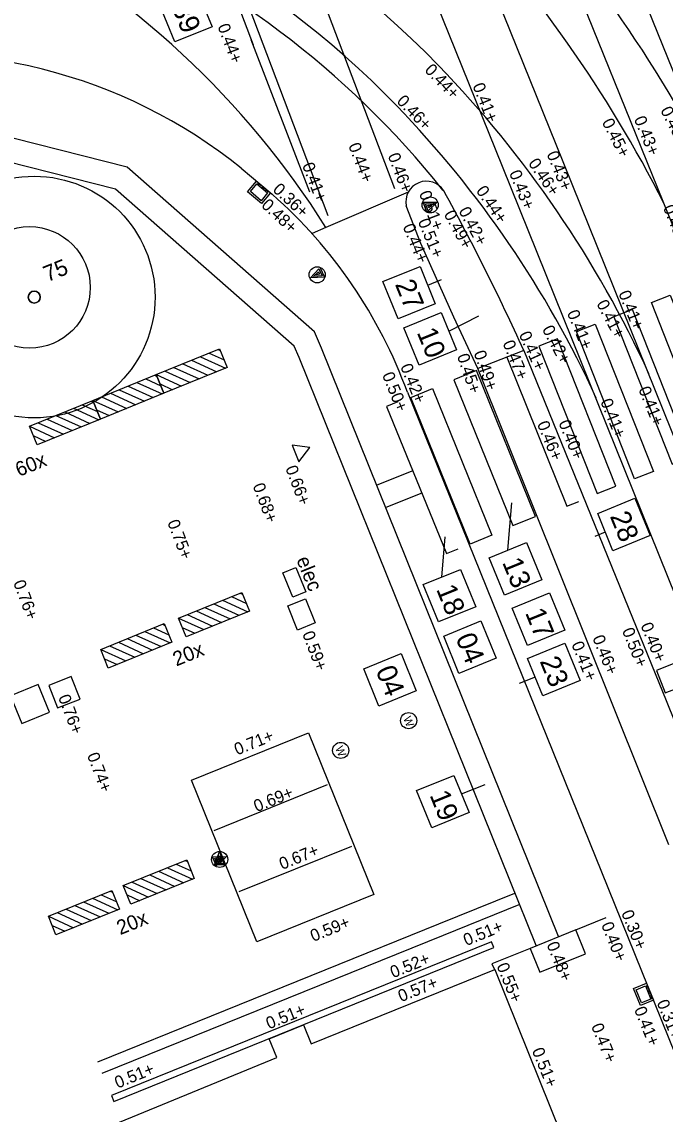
# Model space of a CAD drawing. Extents: x 122462 to 123306, y 485548 to 486417.
# Drawn here: x 122929.62 to 122945.6, y 485781.02 to 485808.14 of the extents above; entities that cross this region are included whole.
import ezdxf

# ---------------------------------------------------------------- set-up
doc = ezdxf.new("R2010")
doc.units = 0
for name, color, linetype in [('B meubilair trammast', 7, 'Continuous'), ('B nummers', 7, 'Continuous'), ('B-WE-AL-T25', 7, 'Continuous'), ('B-WE-GR-BOOM-S', 7, 'Continuous'), ('B-WE-GR-BOOM_BOOMDIAMETER', 7, 'Continuous'), ('B-WE-IE-MEUBILAIR_ELECTRAKAST', 7, 'Continuous'), ('B-WE-IE-MEUBILAIR_FIETSENREK-S', 7, 'Continuous'), ('B-WE-IE-MEUBILAIR_WEGMEUBILAIR-S', 7, 'Continuous'), ('B-WE-OG-HOOGTEPUNT-S', 7, 'Continuous'), ('B-WE-OG-TOPOKAART-G', 7, 'Continuous'), ('B-WE-RI-HWA_KOLK-S', 7, 'Continuous'), ('B-WE-RI-HWA_LIJNGOOT-S', 7, 'Continuous'), ('B-WE-RI-HWA_RIOOLPUT-S', 7, 'Continuous'), ('B-WE-VH-KANTOPSLUITING_TROTTOIRBAND_130 150-G', 7, 'Continuous'), ('B-WE-VH-KANTVERHARDING_EIND_VERHARDING-G', 7, 'Continuous'), ('B-WE-VH-MATERIAALGRENS-G', 7, 'Continuous'), ('B-WE-VW-MARKERING_DWARS', 7, 'Continuous'), ('B-WE-VW-MARKERING_LANGS_STREEP_DOORGETROKKEN_010-G', 7, 'Continuous'), ('V markering fietsblokken', 7, 'Continuous'), ('V markering figuratie', 7, 'Continuous'), ('V markering haaientanden', 7, 'Continuous'), ('V materiaalscheiding algemeen', 7, 'Continuous'), ('V meubilair verkeersbord', 7, 'Continuous'), ('V Rails', 7, 'Continuous'), ('V riool inspectieput', 7, 'Continuous'), ('V riool trottoirkolk', 7, 'Continuous'), ('V trottoirband 130-150x250 mm specie', 7, 'Continuous'), ('V trottoirband 180-200x250 mm specie', 7, 'Continuous'), ('V Trottoirband Natuursteen 300', 7, 'Continuous')]:
    doc.layers.add(name, color=color, linetype=linetype)

msp = doc.modelspace()

# ---------------------------------------------------------------- linework, layer by layer
at = {"layer": 'B meubilair trammast'}
msp.add_lwpolyline([(122936.331, 485797.63), (122936.5, 485797.213), (122936.777, 485797.568)], close=True, dxfattribs=at)
at = {"layer": 'B nummers'}
for p, q in [((122939.7, 485801.604), (122940.045, 485801.744)), ((122940.224, 485800.456), (122940.968, 485800.843)), ((122941.691, 485795.022), (122941.792, 485796.193)), ((122940.053, 485794.354), (122940.134, 485795.35)), ((122944.111, 485795.469), (122943.854, 485795.364)), ((122942.368, 485791.868), (122941.969, 485791.707)), ((122940.541, 485788.968), (122941.125, 485789.207))]:
    msp.add_line(p, q, dxfattribs=at)
for points in [[(122933.97, 485808.943), (122934.348, 485808.017), (122933.422, 485807.639), (122933.044, 485808.565)], [(122939.511, 485802.067), (122939.889, 485801.141), (122938.963, 485800.763), (122938.585, 485801.689)], [(122940.035, 485800.919), (122940.412, 485799.993), (122939.487, 485799.615), (122939.109, 485800.541)], [(122944.848, 485796.309), (122945.226, 485795.383), (122944.3, 485795.006), (122943.922, 485795.932)], [(122942.154, 485795.211), (122942.532, 485794.285), (122941.606, 485793.907), (122941.228, 485794.833)], [(122940.516, 485794.542), (122940.894, 485793.617), (122939.968, 485793.239), (122939.59, 485794.165)], [(122942.725, 485793.958), (122943.102, 485793.032), (122942.176, 485792.654), (122941.799, 485793.58)], [(122941.024, 485793.264), (122941.402, 485792.338), (122940.476, 485791.961), (122940.098, 485792.886)], [(122943.105, 485792.709), (122943.483, 485791.783), (122942.557, 485791.405), (122942.179, 485792.331)], [(122939.039, 485792.455), (122939.417, 485791.529), (122938.491, 485791.151), (122938.113, 485792.077)], [(122940.352, 485789.431), (122940.73, 485788.505), (122939.804, 485788.128), (122939.426, 485789.053)]]:
    msp.add_lwpolyline(points, close=True, dxfattribs=at)
at = {"layer": 'B-WE-GR-BOOM-S'}
for radius in [3, 0.15]:
    msp.add_circle((122929.931, 485801.305), radius, dxfattribs=at)
for start, end in [(0, 180), (180, 0)]:
    msp.add_arc((122929.931, 485801.305), 0.15, start, end, dxfattribs=at)
at = {"layer": 'B-WE-IE-MEUBILAIR_ELECTRAKAST'}
for p, q in [((122936.104, 485794.458), (122936.427, 485794.589)), ((122936.427, 485794.589), (122936.672, 485793.987)), ((122936.349, 485793.856), (122936.104, 485794.458)), ((122936.672, 485793.987), (122936.349, 485793.856))]:
    msp.add_line(p, q, dxfattribs=at)
at = {"layer": 'B-WE-IE-MEUBILAIR_FIETSENREK-S'}
for p, q in [((122932.959, 485799.379), (122934.534, 485800.02)), ((122934.273, 485799.914), (122934.646, 485799.744)), ((122934.492, 485800.003), (122934.552, 485799.976)), ((122934.534, 485800.02), (122934.722, 485799.557)), ((122933.616, 485799.647), (122934.242, 485799.362)), ((122933.835, 485799.736), (122934.461, 485799.451)), ((122934.055, 485799.825), (122934.68, 485799.54)), ((122931.385, 485798.738), (122932.959, 485799.379)), ((122932.917, 485799.362), (122932.978, 485799.335)), ((122932.959, 485799.379), (122933.148, 485798.916)), ((122932.959, 485799.379), (122933.585, 485799.094)), ((122933.148, 485798.916), (122932.959, 485799.379)), ((122934.722, 485799.557), (122933.148, 485798.916)), ((122933.178, 485799.468), (122933.804, 485799.183)), ((122933.398, 485799.558), (122934.024, 485799.273)), ((122932.26, 485799.095), (122932.886, 485798.81)), ((122932.48, 485799.184), (122933.106, 485798.899)), ((122932.699, 485799.273), (122933.072, 485799.103)), ((122933.054, 485799.148), (122933.367, 485799.005)), ((122933.148, 485798.916), (122931.573, 485798.275)), ((122931.604, 485798.827), (122932.229, 485798.542)), ((122931.823, 485798.917), (122932.449, 485798.632)), ((122932.042, 485799.006), (122932.668, 485798.721)), ((122929.81, 485798.097), (122931.385, 485798.738)), ((122931.124, 485798.632), (122931.497, 485798.462)), ((122931.343, 485798.721), (122931.403, 485798.694)), ((122931.385, 485798.738), (122931.573, 485798.275)), ((122931.385, 485798.738), (122932.011, 485798.453)), ((122931.573, 485798.275), (122931.385, 485798.738)), ((122930.467, 485798.365), (122931.093, 485798.08)), ((122930.686, 485798.454), (122931.312, 485798.169)), ((122930.906, 485798.543), (122931.531, 485798.258)), ((122931.479, 485798.507), (122931.792, 485798.364)), ((122929.81, 485798.097), (122930.436, 485797.812)), ((122929.999, 485797.634), (122929.81, 485798.097)), ((122931.573, 485798.275), (122929.999, 485797.634)), ((122930.029, 485798.186), (122930.655, 485797.901)), ((122930.249, 485798.276), (122930.874, 485797.99)), ((122929.905, 485797.866), (122930.218, 485797.723)), ((122933.513, 485793.333), (122935.087, 485793.974)), ((122935.045, 485793.957), (122935.105, 485793.93)), ((122935.087, 485793.974), (122935.276, 485793.511)), ((122934.388, 485793.69), (122935.014, 485793.405)), ((122934.608, 485793.779), (122935.234, 485793.494)), ((122934.827, 485793.868), (122935.2, 485793.698)), ((122935.276, 485793.511), (122933.701, 485792.87)), ((122933.731, 485793.422), (122934.357, 485793.137)), ((122933.951, 485793.512), (122934.577, 485793.227)), ((122934.17, 485793.601), (122934.796, 485793.316)), ((122931.581, 485792.558), (122933.155, 485793.199)), ((122933.113, 485793.181), (122933.173, 485793.154)), ((122933.155, 485793.199), (122933.344, 485792.735)), ((122933.513, 485793.333), (122934.139, 485793.048)), ((122933.701, 485792.87), (122933.513, 485793.333)), ((122932.456, 485792.914), (122933.082, 485792.629)), ((122932.676, 485793.003), (122933.302, 485792.718)), ((122932.895, 485793.092), (122933.268, 485792.923)), ((122933.607, 485793.102), (122933.92, 485792.959)), ((122933.344, 485792.735), (122931.769, 485792.094)), ((122931.799, 485792.647), (122932.425, 485792.362)), ((122932.019, 485792.736), (122932.645, 485792.451)), ((122932.238, 485792.825), (122932.864, 485792.54)), ((122931.581, 485792.558), (122932.207, 485792.273)), ((122931.769, 485792.094), (122931.581, 485792.558)), ((122931.675, 485792.326), (122931.988, 485792.183)), ((122932.142, 485786.692), (122933.716, 485787.333)), ((122933.456, 485787.227), (122933.829, 485787.057)), ((122933.674, 485787.316), (122933.735, 485787.289)), ((122933.716, 485787.333), (122933.905, 485786.87)), ((122932.799, 485786.96), (122933.425, 485786.675)), ((122933.018, 485787.049), (122933.643, 485786.764)), ((122933.237, 485787.138), (122933.863, 485786.853)), ((122932.142, 485786.692), (122932.768, 485786.407)), ((122932.33, 485786.229), (122932.142, 485786.692)), ((122933.905, 485786.87), (122932.33, 485786.229)), ((122932.361, 485786.781), (122932.986, 485786.496)), ((122932.58, 485786.871), (122933.206, 485786.586)), ((122930.281, 485785.934), (122931.855, 485786.575)), ((122931.376, 485786.379), (122932.002, 485786.094)), ((122931.595, 485786.468), (122931.968, 485786.299)), ((122931.813, 485786.557), (122931.873, 485786.53)), ((122931.855, 485786.575), (122932.044, 485786.111)), ((122932.236, 485786.461), (122932.549, 485786.318)), ((122932.044, 485786.111), (122930.469, 485785.47)), ((122930.719, 485786.112), (122931.345, 485785.827)), ((122930.938, 485786.201), (122931.564, 485785.916)), ((122931.156, 485786.29), (122931.782, 485786.005)), ((122930.281, 485785.934), (122930.907, 485785.649)), ((122930.469, 485785.47), (122930.281, 485785.934)), ((122930.499, 485786.023), (122931.125, 485785.738)), ((122930.375, 485785.702), (122930.688, 485785.559))]:
    msp.add_line(p, q, dxfattribs=at)
at = {"layer": 'B-WE-IE-MEUBILAIR_WEGMEUBILAIR-S'}
msp.add_lwpolyline([(122936.663, 485793.816), (122936.906, 485793.217), (122936.466, 485793.039), (122936.224, 485793.638)], close=True, dxfattribs=at)
for points in [[(122934.659, 485787.205), (122934.407, 485787.205), (122934.534, 485787.528), (122934.648, 485787.243), (122934.463, 485787.243), (122934.534, 485787.443), (122934.59, 485787.283), (122934.521, 485787.283), (122934.534, 485787.323), (122934.535, 485787.373)], [(122934.453, 485787.175), (122934.358, 485787.409), (122934.705, 485787.412), (122934.484, 485787.2), (122934.415, 485787.371), (122934.627, 485787.381), (122934.499, 485787.269), (122934.474, 485787.333), (122934.515, 485787.335), (122934.562, 485787.353)]]:
    msp.add_lwpolyline(points, dxfattribs=at)
for centre in [(122939.227, 485790.789), (122937.54, 485790.05), (122934.534, 485787.343), (122934.534, 485787.343)]:
    msp.add_circle(centre, 0.2, dxfattribs=at)
at = {"layer": 'B-WE-OG-TOPOKAART-G'}
msp.add_lwpolyline([(122930.558, 485780.209), (122935.952, 485782.422), (122935.762, 485782.891), (122936.616, 485783.237), (122936.805, 485782.767), (122941.366, 485784.612), (122943.842, 485778.46), (122944.174, 485778.596), (122958.027, 485744.404), (122956.235, 485743.648), (122963.319, 485726.116), (122964.959, 485726.783), (122967.006, 485721.732)], dxfattribs=at)
at = {"layer": 'B-WE-RI-HWA_KOLK-S'}
for p, q in [((122944.813, 485784.137), (122945.138, 485784.268)), ((122945.138, 485784.268), (122945.306, 485783.85)), ((122945.146, 485784.206), (122945.164, 485784.163)), ((122945.156, 485784.221), (122945.152, 485784.219)), ((122944.981, 485783.719), (122944.813, 485784.137)), ((122945.164, 485784.163), (122945.176, 485784.132)), ((122945.194, 485784.128), (122945.189, 485784.127)), ((122945.193, 485784.09), (122945.223, 485784.016)), ((122945.203, 485784.105), (122945.198, 485784.103)), ((122945.24, 485784.012), (122945.236, 485784.011)), ((122945.239, 485783.974), (122945.269, 485783.9)), ((122945.25, 485783.989), (122945.245, 485783.987)), ((122945.306, 485783.85), (122944.981, 485783.719)), ((122945.287, 485783.897), (122945.282, 485783.895))]:
    msp.add_line(p, q, dxfattribs=at)
msp.add_lwpolyline([(122945.009, 485783.784), (122944.878, 485784.109), (122945.11, 485784.203), (122945.241, 485783.878)], close=True, dxfattribs=at)
for centre, start, end in [((122945.155, 485784.21), 111.932, 201.932), ((122945.185, 485784.136), 201.932, 291.932), ((122945.202, 485784.094), 111.932, 201.932), ((122945.232, 485784.02), 201.932, 291.932), ((122945.249, 485783.978), 111.932, 201.932), ((122945.279, 485783.904), 201.932, 291.932)]:
    msp.add_arc(centre, 0.01, start, end, dxfattribs=at)
at = {"layer": 'B-WE-RI-HWA_LIJNGOOT-S'}
msp.add_lwpolyline([(122931.909, 485781.337), (122941.343, 485785.156), (122941.285, 485785.3), (122931.851, 485781.481)], close=True, dxfattribs=at)
at = {"layer": 'B-WE-RI-HWA_RIOOLPUT-S'}
for p, q in [((122930.03, 485791.687), (122929.344, 485791.408)), ((122930.31, 485791.001), (122930.03, 485791.687)), ((122929.344, 485791.408), (122929.623, 485790.721)), ((122929.623, 485790.721), (122930.31, 485791.001))]:
    msp.add_line(p, q, dxfattribs=at)
msp.add_lwpolyline([(122930.291, 485791.665), (122930.51, 485791.106), (122931.069, 485791.325), (122930.85, 485791.884)], close=True, dxfattribs=at)
at = {"layer": 'B-WE-VH-KANTOPSLUITING_TROTTOIRBAND_130 150-G'}
for points in [[(122944.788, 485793.338), (122945.622, 485791.289), (122948.972, 485782.968), (122953.472, 485771.818)], [(122944.02, 485787.037), (122960.779, 485745.561)]]:
    msp.add_lwpolyline(points, dxfattribs=at)
at = {"layer": 'B-WE-VH-KANTVERHARDING_EIND_VERHARDING-G'}
msp.add_circle((122929.813, 485801.545), 1.508, dxfattribs=at)
at = {"layer": 'B-WE-VH-MATERIAALGRENS-G'}
for points in [[(122943.377, 485785.594), (122944.134, 485785.901)], [(122931.507, 485782.318), (122939.978, 485785.742)], [(122942.249, 485785.135), (122942.487, 485784.542), (122943.617, 485785), (122943.377, 485785.594), (122942.249, 485785.135)], [(122931.619, 485782.04), (122940.091, 485785.465)], [(122942.249, 485785.135), (122941.296, 485784.751), (122941.357, 485784.609)]]:
    msp.add_lwpolyline(points, dxfattribs=at)
at = {"layer": 'B-WE-VW-MARKERING_DWARS'}
for points in [[(122937.201, 485789.195), (122934.391, 485788.053)], [(122935.02, 485786.543), (122937.818, 485787.672)]]:
    msp.add_lwpolyline(points, dxfattribs=at)
at = {"layer": 'B-WE-VW-MARKERING_LANGS_STREEP_DOORGETROKKEN_010-G'}
msp.add_lwpolyline([(122938.366, 485786.473), (122935.461, 485785.297), (122933.836, 485789.309), (122936.742, 485790.485)], close=True, dxfattribs=at)
at = {"layer": 'V markering fietsblokken'}
for p, q in [((122938.882, 485803.994), (122932.827, 485819.943)), ((122937.231, 485803.325), (122931.178, 485819.313))]:
    msp.add_line(p, q, dxfattribs=at)
at = {"layer": 'V markering figuratie'}
for points in [[(122946.702, 485797.515), (122945.256, 485801.174), (122945.722, 485801.355), (122947.168, 485797.696)], [(122944.324, 485800.812), (122945.77, 485797.153), (122946.236, 485797.334), (122944.79, 485800.993)], [(122944.838, 485796.79), (122943.392, 485800.449), (122943.858, 485800.63), (122945.304, 485796.971)], [(122942.46, 485800.087), (122943.906, 485796.428), (122944.372, 485796.609), (122942.926, 485800.268)], [(122940.351, 485799.251), (122941.818, 485795.63), (122942.38, 485795.858), (122940.913, 485799.479)], [(122939.819, 485799.031), (122941.294, 485795.391), (122940.758, 485795.173), (122939.283, 485798.814)]]:
    msp.add_lwpolyline(points, close=True, dxfattribs=at)
at = {"layer": 'V markering haaientanden'}
for p, q in [((122930.726, 485819.864), (122935.365, 485807.565)), ((122935.312, 485807.702), (122936.765, 485803.921))]:
    msp.add_line(p, q, dxfattribs=at)
at = {"layer": 'V materiaalscheiding algemeen'}
for points in [[(122942.395, 485785.208), (122936.506, 485799.807), (122936.388, 485800.082), (122931.947, 485803.983), (122928.154, 485804.942), (122926.999, 485805.294), (122926.398, 485805.454), (122926.345, 485806.322)], [(122942.951, 485785.432), (122937.06, 485800.038), (122936.886, 485800.443), (122932.234, 485804.529), (122928.315, 485805.52), (122927.164, 485805.871), (122926.97, 485805.923), (122926.944, 485806.348)], [(122939.215, 485803.909), (122937.169, 485803.029)], [(122937.172, 485803.036), (122936.831, 485802.886)], [(122941.666, 485799.812), (122943.156, 485796.112), (122943.456, 485796.232)], [(122938.96, 485798.705), (122938.676, 485798.592), (122940.166, 485794.94), (122940.456, 485795.057)], [(122939.328, 485796.995), (122938.434, 485796.633)], [(122939.552, 485796.439), (122938.657, 485796.079)], [(122939.978, 485785.742), (122941.862, 485786.504)], [(122940.091, 485785.465), (122941.974, 485786.226)]]:
    msp.add_lwpolyline(points, dxfattribs=at)
for centre, radius, start, end in [((122922.535, 485789.971), 22.437, 38.5767, 96.0327), ((122918.886, 485791.499), 21.621, 32.2481, 61.9556)]:
    msp.add_arc(centre, radius, start, end, dxfattribs=at)
at = {"layer": 'V meubilair verkeersbord'}
for points in [[(122939.681, 485803.425), (122939.586, 485803.659), (122939.933, 485803.662), (122939.712, 485803.45), (122939.643, 485803.621), (122939.855, 485803.631), (122939.727, 485803.519), (122939.702, 485803.583), (122939.743, 485803.585), (122939.79, 485803.603)], [(122937.031, 485802.029), (122937.134, 485801.799), (122936.787, 485801.782), (122937.001, 485802.003), (122937.076, 485801.834), (122936.865, 485801.817), (122936.988, 485801.934), (122937.016, 485801.871), (122936.974, 485801.866), (122936.928, 485801.847)]]:
    msp.add_lwpolyline(points, dxfattribs=at)
for centre in [(122939.762, 485803.593), (122936.956, 485801.858)]:
    msp.add_circle(centre, 0.2, dxfattribs=at)
at = {"layer": 'V Rails'}
for points in [[(122927.47, 485843.218), (122942.882, 485805.099), (122954.784, 485775.587)], [(122926.135, 485842.678), (122941.546, 485804.559), (122953.448, 485775.05)], [(122936.708, 485829.325), (122946.878, 485804.229), (122962.418, 485765.659)], [(122935.374, 485828.785), (122945.542, 485803.689), (122961.082, 485765.121)]]:
    msp.add_lwpolyline(points, dxfattribs=at)
for centre, radius, start, end in [((122922.619, 485790.275), 24.135, 44.051, 79.6151), ((122922.619, 485790.275), 22.695, 44.051, 79.6151), ((122916.417, 485788.786), 34.154, 26.9894, 43.2566), ((122916.417, 485788.786), 32.714, 26.9894, 43.2566), ((122920.178, 485787.923), 27.524, 24.6394, 44.0359), ((122920.178, 485787.923), 26.084, 24.6394, 44.0359)]:
    msp.add_arc(centre, radius, start, end, dxfattribs=at)
at = {"layer": 'V riool inspectieput'}
msp.add_lwpolyline([(122946.158, 485791.696), (122945.938, 485792.255), (122945.38, 485792.035), (122945.6, 485791.476)], close=True, dxfattribs=at)
at = {"layer": 'V riool trottoirkolk'}
for p, q in [((122935.225, 485803.917), (122935.45, 485804.185)), ((122935.45, 485804.185), (122935.795, 485803.895)), ((122935.489, 485804.152), (122935.485, 485804.149)), ((122935.487, 485804.135), (122935.523, 485804.104)), ((122935.523, 485804.104), (122935.548, 485804.083)), ((122935.565, 485804.088), (122935.562, 485804.084)), ((122935.584, 485804.072), (122935.581, 485804.068)), ((122935.582, 485804.054), (122935.644, 485804.003)), ((122935.661, 485804.008), (122935.658, 485804.004)), ((122935.68, 485803.992), (122935.677, 485803.988)), ((122935.678, 485803.974), (122935.739, 485803.922)), ((122935.57, 485803.627), (122935.225, 485803.917)), ((122935.795, 485803.895), (122935.57, 485803.627)), ((122935.757, 485803.927), (122935.753, 485803.924))]:
    msp.add_line(p, q, dxfattribs=at)
msp.add_lwpolyline([(122935.564, 485803.698), (122935.296, 485803.923), (122935.457, 485804.114), (122935.725, 485803.889)], close=True, dxfattribs=at)
for centre, start, end in [((122935.493, 485804.142), 139.968, 229.968), ((122935.554, 485804.091), 229.968, 319.968), ((122935.589, 485804.062), 139.968, 229.968), ((122935.65, 485804.01), 229.968, 319.968), ((122935.685, 485803.981), 139.968, 229.968), ((122935.746, 485803.93), 229.968, 319.968)]:
    msp.add_arc(centre, 0.01, start, end, dxfattribs=at)
at = {"layer": 'V trottoirband 130-150x250 mm specie'}
msp.add_lwpolyline([(122942.086, 485799.978), (122944.788, 485793.338)], dxfattribs=at)
at = {"layer": 'V trottoirband 180-200x250 mm specie'}
for points in [[(122945.686, 485787.704), (122940.949, 485799.528), (122940.353, 485800.805), (122939.533, 485802.635), (122939.166, 485803.569)], [(122942.086, 485799.978), (122940.949, 485799.528)]]:
    msp.add_lwpolyline(points, dxfattribs=at)
for centre, radius, start, end in [((122939.667, 485803.67), 0.511, 32.2412, 191.4463), ((122890.841, 485776.776), 56.253, 24.3595, 28.8778)]:
    msp.add_arc(centre, radius, start, end, dxfattribs=at)
at = {"layer": 'V Trottoirband Natuursteen 300'}
for points in [[(122935.072, 485804.503), (122935.841, 485803.857)], [(122939.196, 485798.942), (122944.019, 485787.037)]]:
    msp.add_lwpolyline(points, dxfattribs=at)
for centre, radius, start, end in [((122926.981, 485794.448), 12.906, 51.1768, 100.547), ((122927.874, 485794.816), 12.05, 20.022, 48.6132)]:
    msp.add_arc(centre, radius, start, end, dxfattribs=at)

# ---------------------------------------------------------------- texts
at = {"layer": 'B nummers'}
for s, p in [('39', (122933.34, 485808.5)), ('27', (122938.882, 485801.624)), ('10', (122939.424, 485800.43)), ('28', (122944.218, 485795.867)), ('13', (122941.544, 485794.721)), ('18', (122939.905, 485794.054)), ('17', (122942.114, 485793.468)), ('04', (122940.386, 485792.844)), ('23', (122942.476, 485792.267)), ('04', (122938.401, 485792.035)), ('19', (122939.741, 485788.943))]:
    msp.add_text(s, height=0.5, rotation=292.187, dxfattribs=at).set_placement(p)
at = {"layer": 'B-WE-AL-T25'}
for s, p in [('60x', (122929.55, 485796.839)), ('20x', (122933.459, 485792.133)), ('20x', (122932.064, 485785.462))]:
    msp.add_text(s, height=0.36, rotation=21.9278, dxfattribs=at).set_placement(p)
at = {"layer": 'B-WE-GR-BOOM_BOOMDIAMETER'}
msp.add_text('75', height=0.4, rotation=22.0963, dxfattribs=at).set_placement((122930.257, 485801.672))
at = {"layer": 'B-WE-IE-MEUBILAIR_ELECTRAKAST'}
msp.add_text('elec', height=0.36, rotation=292.0419, dxfattribs=at).set_placement((122936.433, 485794.786))
at = {"layer": 'B-WE-IE-MEUBILAIR_WEGMEUBILAIR-S'}
for p in [(122939.089, 485790.848), (122937.402, 485790.109)]:
    msp.add_text('W', height=0.2, rotation=292.0365, dxfattribs=at).set_placement(p)
at = {"layer": 'B-WE-OG-HOOGTEPUNT-S'}
for s, rotation, p in [('0.44+', 290.7365, (122934.476, 485808.029)), ('0.44+', 313.8309, (122939.606, 485806.925)), ('0.41+', 291.9817, (122940.807, 485806.552)), ('0.46+', 313.8309, (122938.913, 485806.152)), ('0.43+', 297.2424, (122945.47, 485805.944)), ('0.45+', 297.0828, (122944.018, 485805.648)), ('0.43+', 292.0352, (122944.816, 485805.729)), ('0.44+', 290.7365, (122937.725, 485805.07)), ('0.46+', 290.7365, (122938.704, 485804.819)), ('0.43+', 291.9712, (122942.649, 485804.861)), ('0.41+', 290.7365, (122936.578, 485804.58)), ('0.46+', 304.2554, (122942.185, 485804.626)), ('0.43+', 292.0436, (122941.717, 485804.387)), ('0.36+', 317.0785, (122935.832, 485803.948)), ('0.44+', 303.972, (122940.889, 485803.946)), ('0.48+', 317.0785, (122935.549, 485803.56)), ('0.51+', 290.7365, (122939.479, 485803.882)), ('0.49+', 298.2617, (122940.093, 485803.363)), ('0.42+', 298.2617, (122940.459, 485803.447)), ('0.43+', 292.1209, (122945.539, 485803.528)), ('0.51+', 292.2441, (122939.45, 485803.184)), ('0.44+', 292.2441, (122939.075, 485803.057)), ('0.41+', 291.9712, (122944.431, 485801.399)), ('0.41+', 297.6071, (122943.884, 485801.142)), ('0.41+', 292.0436, (122943.154, 485800.916)), ('0.41+', 294.4051, (122941.958, 485800.374)), ('0.42+', 297.6071, (122942.533, 485800.508)), ('0.47+', 292.223, (122941.555, 485800.162)), ('0.49+', 288.997, (122940.838, 485799.921)), ('0.42+', 292.0545, (122939.014, 485799.582)), ('0.45+', 288.997, (122940.423, 485799.844)), ('0.50+', 292.0545, (122938.563, 485799.373)), ('0.41+', 292.086, (122944.928, 485799.016)), ('0.41+', 292.086, (122943.983, 485798.714)), ('0.46+', 292.223, (122942.41, 485798.159)), ('0.40+', 292.223, (122942.942, 485798.185)), ('0.66+', 290.7365, (122936.161, 485797.059)), ('0.68+', 290.7365, (122935.349, 485796.622)), ('0.75+', 290.7365, (122933.23, 485795.715)), ('0.76+', 290.7365, (122929.402, 485794.216)), ('0.40+', 292.0494, (122944.982, 485793.155)), ('0.59+', 290.7365, (122936.581, 485792.947)), ('0.46+', 292.0494, (122943.785, 485792.843)), ('0.50+', 292.0494, (122944.52, 485793.026)), ('0.41+', 292.0494, (122943.264, 485792.687)), ('0.76+', 290.7365, (122930.519, 485791.372)), ('0.71+', 22.0365, (122934.968, 485789.924)), ('0.74+', 290.7365, (122931.236, 485789.932)), ('0.69+', 22.0365, (122935.453, 485788.514)), ('0.67+', 22.0365, (122936.085, 485787.081)), ('0.30+', 292.0015, (122944.501, 485786.017)), ('0.59+', 22.0365, (122936.859, 485785.293)), ('0.51+', 22.0365, (122940.66, 485785.19)), ('0.40+', 292.0015, (122944.003, 485785.721)), ('0.48+', 291.9211, (122942.648, 485785.233)), ('0.52+', 22.0365, (122938.842, 485784.39)), ('0.55+', 291.9211, (122941.406, 485784.706)), ('0.57+', 22.0365, (122939.039, 485783.797)), ('0.51+', 22.0365, (122935.758, 485783.121)), ('0.41+', 292.0015, (122944.82, 485783.621)), ('0.31+', 292.0015, (122945.382, 485783.793)), ('0.47+', 292.0015, (122943.753, 485783.205)), ('0.51+', 292.0015, (122942.282, 485782.6)), ('0.51+', 22.0365, (122932, 485781.651))]:
    msp.add_text(s, height=0.3, rotation=rotation, dxfattribs=at).set_placement(p)

doc.saveas('drawing.dxf')
